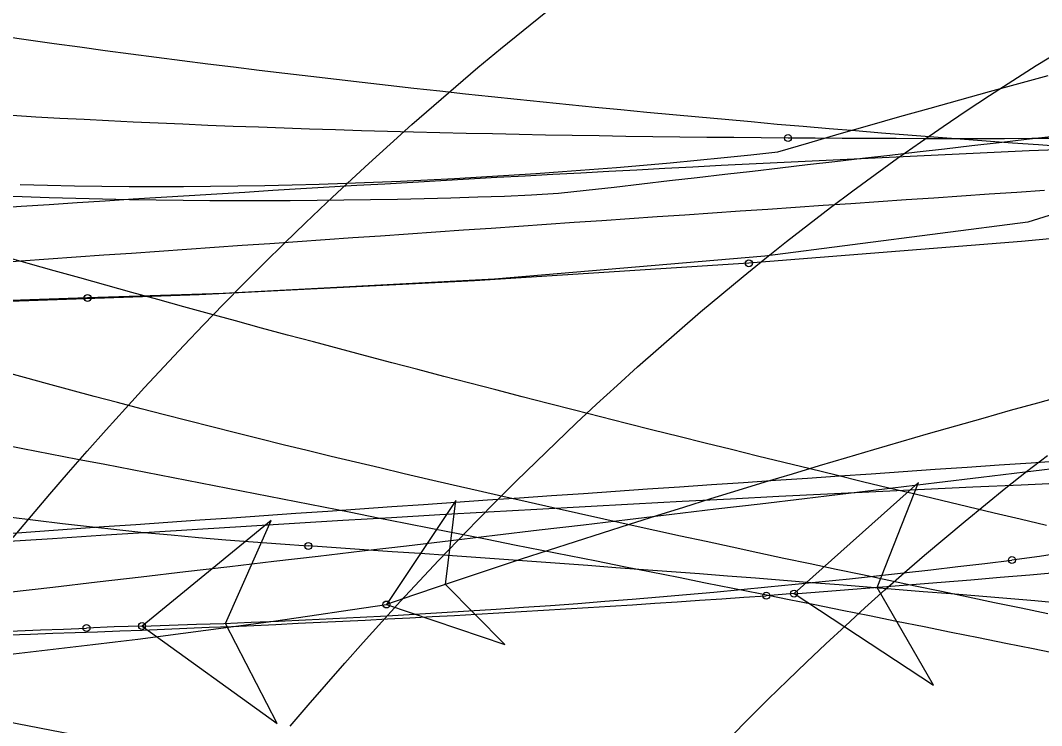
# Model space of a CAD drawing. Extents: x -14 to 1565148, y -25 to 642856.
# Drawn here: x 1564942.45 to 1564954.7, y 636515.76 to 636524.21 of the extents above; entities that cross this region are included whole.
import ezdxf

# ---------------------------------------------------------------- set-up
doc = ezdxf.new("R2010")
doc.units = 0
for name, color, linetype in [('DR_P_Headwall', 7, 'Continuous'), ('GE_P_Alignment_100_Stations', 7, 'Continuous'), ('MT_P_Work_Area', 7, 'Continuous'), ('PM_P_Edge_Line', 7, 'Continuous'), ('TR_Turning_Path25', 7, 'Continuous'), ('TR_Turning_Path26', 7, 'Continuous'), ('TR_Turning_Path27', 7, 'Continuous'), ('TR_Turning_Path28', 7, 'Continuous'), ('TR_Turning_Path28 - Copy-1', 7, 'Continuous')]:
    doc.layers.add(name, color=color, linetype=linetype)

msp = doc.modelspace()

# ---------------------------------------------------------------- linework, layer by layer
at = {"layer": 'DR_P_Headwall'}
msp.add_lwpolyline([(1564942.147, 636522.11), (1564942.469, 636522.099), (1564942.792, 636522.089), (1564943.113, 636522.08), (1564943.435, 636522.073), (1564943.757, 636522.066), (1564944.078, 636522.061), (1564944.4, 636522.057), (1564944.721, 636522.054), (1564945.042, 636522.053), (1564945.364, 636522.052), (1564945.685, 636522.053), (1564946.006, 636522.055), (1564946.327, 636522.059), (1564946.648, 636522.063), (1564946.97, 636522.069), (1564947.291, 636522.076), (1564947.613, 636522.085), (1564947.934, 636522.095), (1564948.256, 636522.106), (1564948.578, 636522.119), (1564948.904, 636522.141), (1564949.236, 636522.175), (1564949.569, 636522.214), (1564949.902, 636522.252), (1564950.235, 636522.291), (1564950.567, 636522.329), (1564950.898, 636522.367), (1564951.229, 636522.406), (1564951.56, 636522.444), (1564951.89, 636522.483), (1564952.219, 636522.521), (1564952.549, 636522.559), (1564952.878, 636522.597), (1564953.206, 636522.636), (1564953.534, 636522.674), (1564953.862, 636522.712), (1564954.19, 636522.75), (1564954.517, 636522.788), (1564954.844, 636522.826)], dxfattribs=at)
msp.add_arc((1564613.99, 639342.494), 2844.152, 276.370616, 277.059009, dxfattribs=at)
at = {"layer": 'GE_P_Alignment_100_Stations'}
for points in [[(1564980.295, 636526.65), (1564979.994, 636526.477), (1564977.003, 636525.017), (1564973.95, 636524.075), (1564970.746, 636523.54), (1564967.5, 636523.055), (1564964.247, 636522.615), (1564960.989, 636522.22), (1564957.726, 636521.868), (1564954.458, 636521.562), (1564951.187, 636521.3)], [(1564960.18, 636524.062), (1564957.535, 636522.734), (1564954.531, 636521.793), (1564951.379, 636521.385), (1564948.134, 636521.111), (1564944.882, 636520.936), (1564943.254, 636520.885)], [(1564951.186, 636521.3), (1564947.894, 636521.088), (1564944.594, 636520.923), (1564941.293, 636520.805), (1564937.99, 636520.734), (1564934.686, 636520.71), (1564934.025, 636520.711)], [(1564943.253, 636520.885), (1564941.639, 636520.83), (1564938.469, 636520.768), (1564935.298, 636520.789), (1564934.03, 636520.821)], [(1564961.507, 636520.309), (1564961.219, 636520.14), (1564960.93, 636519.975), (1564960.637, 636519.815), (1564960.343, 636519.659), (1564960.046, 636519.508), (1564959.746, 636519.362), (1564959.444, 636519.22), (1564959.14, 636519.084), (1564958.834, 636518.953), (1564958.525, 636518.827), (1564958.214, 636518.707), (1564957.901, 636518.592), (1564957.586, 636518.483), (1564957.269, 636518.38), (1564956.95, 636518.283), (1564956.629, 636518.193), (1564956.307, 636518.108), (1564955.983, 636518.03), (1564955.657, 636517.959), (1564955.33, 636517.894), (1564955.002, 636517.836), (1564954.672, 636517.786), (1564954.342, 636517.742)], [(1564951.728, 636517.339), (1564953.401, 636516.243), (1564952.725, 636517.413), (1564953.219, 636518.671), (1564951.728, 636517.339)], [(1564943.907, 636516.951), (1564945.53, 636515.781), (1564944.907, 636516.981), (1564945.457, 636518.215), (1564943.907, 636516.951)], [(1564951.728, 636517.339), (1564951.395, 636517.314)], [(1564943.907, 636516.951), (1564943.574, 636516.942), (1564943.241, 636516.927)]]:
    msp.add_lwpolyline(points, dxfattribs=at)
for points in [[(1564951.728, 636517.339), (1564953.401, 636516.243), (1564952.725, 636517.413), (1564953.219, 636518.671)], [(1564943.907, 636516.951), (1564945.53, 636515.781), (1564944.907, 636516.981), (1564945.457, 636518.215)]]:
    msp.add_lwpolyline(points, close=True, dxfattribs=at)
for centre in [(1564951.187, 636521.3), (1564951.186, 636521.3), (1564943.253, 636520.885), (1564943.254, 636520.885), (1564954.342, 636517.742), (1564954.342, 636517.742), (1564951.395, 636517.314), (1564951.395, 636517.314), (1564951.728, 636517.339), (1564951.728, 636517.339), (1564943.241, 636516.927), (1564943.241, 636516.927), (1564943.907, 636516.951), (1564943.907, 636516.951)]:
    msp.add_circle(centre, 0.0417, dxfattribs=at)
for centre, radius, start, end in [((1564933.599, 636761.391), 244.725, 274.24815, 279.55964), ((1564940.767, 636627.605), 110.699, 271.6257, 277.04401), ((1564934.624, 636754.07), 237.349, 269.91514, 274.0518), ((1564937.7, 636642.019), 125.215, 268.49155, 272.53643)]:
    msp.add_arc(centre, radius, start, end, dxfattribs=at)
at = {"layer": 'MT_P_Work_Area'}
for points in [[(1564951.657, 636522.801), (1564951.332, 636522.804), (1564951.006, 636522.807), (1564950.682, 636522.81), (1564950.357, 636522.814), (1564950.034, 636522.818), (1564949.711, 636522.822), (1564949.389, 636522.827), (1564949.068, 636522.832), (1564948.748, 636522.838), (1564948.429, 636522.844), (1564948.111, 636522.851), (1564947.794, 636522.858), (1564947.478, 636522.865), (1564947.163, 636522.873), (1564946.85, 636522.882), (1564946.538, 636522.89), (1564946.227, 636522.9), (1564945.918, 636522.91), (1564945.611, 636522.92), (1564945.305, 636522.931), (1564945, 636522.942), (1564944.698, 636522.954), (1564944.397, 636522.967), (1564944.099, 636522.98), (1564943.802, 636522.993), (1564943.507, 636523.007), (1564943.214, 636523.022), (1564942.923, 636523.037), (1564942.635, 636523.053), (1564942.349, 636523.07)], [(1564954.904, 636522.796), (1564954.579, 636522.795), (1564954.254, 636522.794), (1564953.929, 636522.794), (1564953.604, 636522.794), (1564953.28, 636522.794), (1564952.955, 636522.795), (1564952.63, 636522.796), (1564952.306, 636522.797), (1564951.982, 636522.799), (1564951.657, 636522.801)], [(1564954.733, 636522.172), (1564954.401, 636522.149), (1564954.069, 636522.127), (1564953.737, 636522.104), (1564953.405, 636522.082), (1564953.073, 636522.059), (1564952.742, 636522.037), (1564952.41, 636522.014), (1564952.078, 636521.992), (1564951.746, 636521.969), (1564951.414, 636521.946), (1564951.082, 636521.924), (1564950.75, 636521.901), (1564950.418, 636521.878), (1564950.086, 636521.856), (1564949.754, 636521.833), (1564949.422, 636521.81), (1564949.09, 636521.787), (1564948.758, 636521.764), (1564948.426, 636521.741), (1564948.094, 636521.719), (1564947.763, 636521.696), (1564947.431, 636521.673), (1564947.099, 636521.65), (1564946.767, 636521.627), (1564946.435, 636521.604), (1564946.103, 636521.581), (1564945.771, 636521.558), (1564945.439, 636521.535), (1564945.107, 636521.512), (1564944.775, 636521.488), (1564944.443, 636521.465), (1564944.112, 636521.442), (1564943.78, 636521.419), (1564943.448, 636521.396), (1564943.116, 636521.373), (1564942.784, 636521.349), (1564942.452, 636521.326), (1564942.12, 636521.303)]]:
    msp.add_lwpolyline(points, dxfattribs=at)
msp.add_circle((1564951.657, 636522.801), 0.0417, dxfattribs=at)
msp.add_circle((1564951.657, 636522.801), 0.0417, dxfattribs=at)
msp.add_arc((1565285.021, 631636.725), 4893.349, 93.782108, 94.070197, dxfattribs=at)
at = {"layer": 'PM_P_Edge_Line'}
for points in [[(1564942.446, 636522.244), (1564942.773, 636522.236), (1564943.099, 636522.23), (1564943.426, 636522.225), (1564943.752, 636522.222), (1564944.078, 636522.221), (1564944.404, 636522.221), (1564944.73, 636522.224), (1564945.056, 636522.228), (1564945.382, 636522.233), (1564945.707, 636522.24), (1564946.033, 636522.249), (1564946.358, 636522.259), (1564946.683, 636522.271), (1564947.008, 636522.285), (1564947.332, 636522.3), (1564947.657, 636522.317), (1564947.981, 636522.335), (1564948.305, 636522.355), (1564948.629, 636522.376), (1564948.952, 636522.399), (1564949.276, 636522.423), (1564949.599, 636522.449), (1564949.922, 636522.476), (1564950.244, 636522.505), (1564950.567, 636522.535), (1564950.889, 636522.567), (1564951.211, 636522.6), (1564951.534, 636522.636), (1564951.904, 636522.745), (1564952.271, 636522.851), (1564952.636, 636522.956), (1564952.998, 636523.059), (1564953.359, 636523.16), (1564953.717, 636523.26), (1564954.073, 636523.358), (1564954.426, 636523.455), (1564954.778, 636523.55)], [(1564946.839, 636517.209), (1564948.26, 636516.728), (1564947.549, 636517.45), (1564947.672, 636518.457), (1564946.839, 636517.209)]]:
    msp.add_lwpolyline(points, dxfattribs=at)
msp.add_lwpolyline([(1564946.839, 636517.209), (1564948.26, 636516.728), (1564947.549, 636517.45), (1564947.672, 636518.457)], close=True, dxfattribs=at)
msp.add_circle((1564946.839, 636517.209), 0.0417, dxfattribs=at)
msp.add_circle((1564946.839, 636517.209), 0.0417, dxfattribs=at)
for centre, radius, start, end in [((1564992.245, 636384.229), 140.519, 91.09598, 108.85238), ((1564929.931, 636628.105), 112.178, 269.72864, 278.66883)]:
    msp.add_arc(centre, radius, start, end, dxfattribs=at)
at = {"layer": 'TR_Turning_Path25'}
msp.add_arc((1564989.087, 636426.565), 91.716, 76.77078, 136.7592, dxfattribs=at)
at = {"layer": 'TR_Turning_Path26'}
for points in [[(1564954.774, 636517.098), (1564954.454, 636517.164), (1564954.134, 636517.23), (1564953.816, 636517.297), (1564953.498, 636517.363), (1564953.18, 636517.43), (1564952.864, 636517.496), (1564952.548, 636517.563), (1564952.234, 636517.629), (1564951.92, 636517.696), (1564951.607, 636517.762), (1564951.295, 636517.829), (1564950.984, 636517.896), (1564950.674, 636517.963), (1564950.365, 636518.03), (1564950.058, 636518.097), (1564949.751, 636518.164), (1564949.446, 636518.232), (1564949.142, 636518.299), (1564948.839, 636518.367), (1564948.538, 636518.435), (1564948.237, 636518.503), (1564947.939, 636518.571), (1564947.641, 636518.639), (1564947.345, 636518.708), (1564947.051, 636518.777), (1564946.758, 636518.846), (1564946.467, 636518.915), (1564946.177, 636518.984), (1564945.889, 636519.054), (1564945.602, 636519.124), (1564945.315, 636519.195), (1564945.029, 636519.266), (1564944.744, 636519.338), (1564944.46, 636519.41), (1564944.177, 636519.482), (1564943.895, 636519.556), (1564943.613, 636519.63), (1564943.332, 636519.704), (1564943.053, 636519.779), (1564942.774, 636519.854), (1564942.496, 636519.931), (1564942.219, 636520.008)], [(1564954.923, 636516.609), (1564954.595, 636516.676), (1564954.268, 636516.742), (1564953.941, 636516.808), (1564953.614, 636516.874), (1564953.287, 636516.94), (1564952.959, 636517.006), (1564952.632, 636517.072), (1564952.305, 636517.138), (1564951.977, 636517.204), (1564951.65, 636517.27), (1564951.323, 636517.335), (1564950.995, 636517.401), (1564950.668, 636517.466), (1564950.341, 636517.532), (1564950.013, 636517.597), (1564949.686, 636517.662), (1564949.358, 636517.727), (1564949.031, 636517.792), (1564948.703, 636517.857), (1564948.376, 636517.922), (1564948.048, 636517.987), (1564947.721, 636518.052), (1564947.393, 636518.116), (1564947.066, 636518.181), (1564946.738, 636518.245), (1564946.411, 636518.31), (1564946.083, 636518.374), (1564945.755, 636518.438), (1564945.428, 636518.502), (1564945.1, 636518.567), (1564944.772, 636518.631), (1564944.445, 636518.694), (1564944.117, 636518.758), (1564943.789, 636518.822), (1564943.462, 636518.886), (1564943.134, 636518.949), (1564942.806, 636519.013), (1564942.478, 636519.076), (1564942.15, 636519.139)]]:
    msp.add_lwpolyline(points, dxfattribs=at)
msp.add_arc((1564687.665, 635201.082), 1339.15, 76.807395, 79.913822, dxfattribs=at)
at = {"layer": 'TR_Turning_Path27'}
for points in [[(1564942.361, 636518.012), (1564942.58, 636518.273), (1564942.802, 636518.533), (1564943.025, 636518.791), (1564943.25, 636519.048), (1564943.478, 636519.304), (1564943.707, 636519.558), (1564943.938, 636519.811), (1564944.172, 636520.063), (1564944.408, 636520.314), (1564944.646, 636520.563), (1564944.886, 636520.81), (1564945.128, 636521.056), (1564945.372, 636521.3), (1564945.618, 636521.543), (1564945.867, 636521.784), (1564946.118, 636522.023), (1564946.371, 636522.261), (1564946.627, 636522.497), (1564946.884, 636522.73), (1564947.144, 636522.963), (1564947.406, 636523.193), (1564947.671, 636523.421), (1564947.937, 636523.647), (1564948.206, 636523.871), (1564948.477, 636524.093), (1564948.751, 636524.312)], [(1564945.684, 636515.75), (1564945.9, 636516.003), (1564946.118, 636516.255), (1564946.338, 636516.506), (1564946.559, 636516.755), (1564946.783, 636517.003), (1564947.008, 636517.249), (1564947.235, 636517.493), (1564947.463, 636517.735), (1564947.694, 636517.976), (1564947.926, 636518.215), (1564948.16, 636518.452), (1564948.396, 636518.688), (1564948.634, 636518.921), (1564948.874, 636519.153), (1564949.116, 636519.382), (1564949.359, 636519.61), (1564949.605, 636519.835), (1564949.852, 636520.059), (1564950.101, 636520.28), (1564950.353, 636520.499), (1564950.606, 636520.716), (1564950.861, 636520.93), (1564951.118, 636521.143), (1564951.377, 636521.352), (1564951.638, 636521.56), (1564951.901, 636521.765), (1564952.165, 636521.968), (1564952.432, 636522.168), (1564952.701, 636522.365), (1564952.971, 636522.56), (1564953.244, 636522.752), (1564953.518, 636522.941), (1564953.794, 636523.128), (1564954.072, 636523.311), (1564954.352, 636523.492), (1564954.634, 636523.67), (1564954.918, 636523.845)], [(1564950.965, 636515.618), (1564951.191, 636515.847), (1564951.418, 636516.073), (1564951.648, 636516.297), (1564951.878, 636516.519), (1564952.11, 636516.738), (1564952.344, 636516.955), (1564952.579, 636517.17), (1564952.816, 636517.383), (1564953.054, 636517.593), (1564953.294, 636517.801), (1564953.536, 636518.006), (1564953.779, 636518.209), (1564954.024, 636518.409), (1564954.27, 636518.607), (1564954.518, 636518.802), (1564954.767, 636518.994)]]:
    msp.add_lwpolyline(points, dxfattribs=at)
at = {"layer": 'TR_Turning_Path28'}
for points in [[(1564954.977, 636522.698), (1564954.662, 636522.72), (1564954.347, 636522.742), (1564954.033, 636522.765), (1564953.719, 636522.789), (1564953.405, 636522.813), (1564953.091, 636522.837), (1564952.777, 636522.862), (1564952.464, 636522.887), (1564952.151, 636522.913), (1564951.838, 636522.94), (1564951.525, 636522.966), (1564951.212, 636522.994), (1564950.9, 636523.022), (1564950.588, 636523.05), (1564950.276, 636523.079), (1564949.964, 636523.108), (1564949.652, 636523.138), (1564949.341, 636523.169), (1564949.03, 636523.2), (1564948.719, 636523.231), (1564948.408, 636523.263), (1564948.098, 636523.296), (1564947.788, 636523.329), (1564947.478, 636523.362), (1564947.168, 636523.396), (1564946.858, 636523.431), (1564946.549, 636523.466), (1564946.24, 636523.502), (1564945.931, 636523.538), (1564945.622, 636523.575), (1564945.313, 636523.613), (1564945.005, 636523.651), (1564944.697, 636523.689), (1564944.389, 636523.729), (1564944.082, 636523.768), (1564943.774, 636523.809), (1564943.467, 636523.849), (1564943.16, 636523.891), (1564942.853, 636523.933), (1564942.547, 636523.975), (1564942.241, 636524.019)], [(1564954.884, 636522.662), (1564954.548, 636522.647), (1564954.212, 636522.632), (1564953.876, 636522.617), (1564953.54, 636522.602), (1564953.204, 636522.586), (1564952.868, 636522.57), (1564952.532, 636522.554), (1564952.196, 636522.538), (1564951.86, 636522.521), (1564951.524, 636522.504), (1564951.188, 636522.488), (1564950.852, 636522.471), (1564950.516, 636522.453), (1564950.18, 636522.436), (1564949.844, 636522.418), (1564949.508, 636522.4), (1564949.172, 636522.382), (1564948.836, 636522.364), (1564948.501, 636522.346), (1564948.165, 636522.327), (1564947.829, 636522.308), (1564947.493, 636522.289), (1564947.157, 636522.27), (1564946.821, 636522.25), (1564946.485, 636522.231), (1564946.15, 636522.211), (1564945.814, 636522.191), (1564945.478, 636522.171), (1564945.142, 636522.15), (1564944.806, 636522.13), (1564944.471, 636522.109), (1564944.135, 636522.088), (1564943.799, 636522.067), (1564943.464, 636522.045), (1564943.128, 636522.024), (1564942.792, 636522.002), (1564942.456, 636521.98), (1564942.121, 636521.958)]]:
    msp.add_lwpolyline(points, dxfattribs=at)
msp.add_arc((1564980.185, 635948.333), 570.888, 87.03462, 94.51107, dxfattribs=at)
at = {"layer": 'TR_Turning_Path28 - Copy-1'}
for points in [[(1564954.758, 636518.157), (1564954.442, 636518.231), (1564954.127, 636518.305), (1564953.811, 636518.379), (1564953.495, 636518.454), (1564953.18, 636518.53), (1564952.865, 636518.605), (1564952.55, 636518.681), (1564952.235, 636518.758), (1564951.92, 636518.834), (1564951.605, 636518.911), (1564951.291, 636518.988), (1564950.976, 636519.066), (1564950.662, 636519.144), (1564950.348, 636519.222), (1564950.034, 636519.301), (1564949.72, 636519.38), (1564949.406, 636519.46), (1564949.093, 636519.539), (1564948.779, 636519.619), (1564948.466, 636519.7), (1564948.153, 636519.781), (1564947.84, 636519.862), (1564947.527, 636519.943), (1564947.214, 636520.025), (1564946.902, 636520.108), (1564946.589, 636520.19), (1564946.277, 636520.273), (1564945.965, 636520.357), (1564945.653, 636520.44), (1564945.341, 636520.524), (1564945.03, 636520.609), (1564944.718, 636520.694), (1564944.407, 636520.779), (1564944.096, 636520.865), (1564943.785, 636520.95), (1564943.474, 636521.037), (1564943.163, 636521.124), (1564942.853, 636521.211), (1564942.542, 636521.298), (1564942.232, 636521.386)], [(1564945.901, 636517.91), (1564945.568, 636517.933), (1564945.239, 636517.956), (1564944.911, 636517.982), (1564944.583, 636518.009), (1564944.255, 636518.039), (1564943.929, 636518.07), (1564943.603, 636518.103), (1564943.277, 636518.139), (1564942.952, 636518.176), (1564942.628, 636518.215), (1564942.305, 636518.257)], [(1564954.95, 636517.222), (1564954.615, 636517.251), (1564954.28, 636517.279), (1564953.945, 636517.307), (1564953.61, 636517.335), (1564953.275, 636517.362), (1564952.94, 636517.39), (1564952.605, 636517.417), (1564952.27, 636517.444), (1564951.935, 636517.47), (1564951.6, 636517.497), (1564951.265, 636517.523), (1564950.929, 636517.549), (1564950.594, 636517.575), (1564950.259, 636517.6), (1564949.924, 636517.625), (1564949.589, 636517.65), (1564949.254, 636517.675), (1564948.918, 636517.7), (1564948.583, 636517.724), (1564948.248, 636517.748), (1564947.913, 636517.772), (1564947.577, 636517.796), (1564947.242, 636517.819), (1564946.907, 636517.842), (1564946.571, 636517.865), (1564946.236, 636517.888), (1564945.901, 636517.911)]]:
    msp.add_lwpolyline(points, dxfattribs=at)
for centre in [(1564945.901, 636517.911), (1564945.901, 636517.91)]:
    msp.add_circle(centre, 0.0417, dxfattribs=at)

doc.saveas('drawing.dxf')
